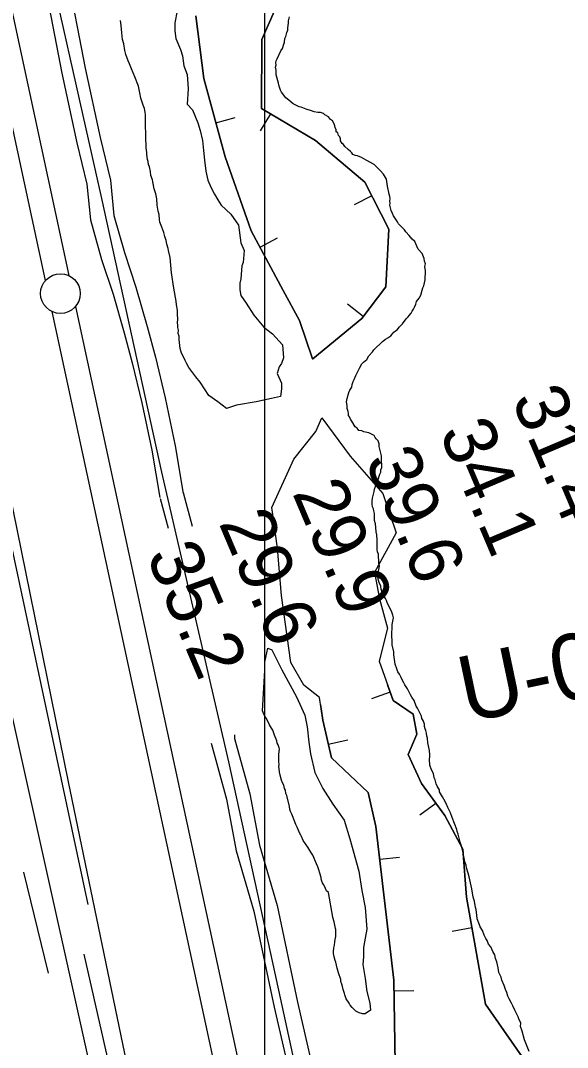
# Model space of a CAD drawing. Extents: x 3263578 to 3301413, y 764927 to 798602.
# Drawn here: x 3275286 to 3275974, y 788086 to 789379 of the extents above; entities that cross this region are included whole.
import ezdxf

# ---------------------------------------------------------------- set-up
doc = ezdxf.new("R2010")
doc.units = 0
for name, color, linetype in [('V-BORW-LINE', 7, 'Continuous'), ('V-GRID-MAJR', 7, 'Continuous'), ('V-LEVE-TOET', 7, 'Continuous'), ('V-RIVR-RANG', 7, 'Continuous'), ('V-RIVR-RANG-IDEN', 7, 'Continuous'), ('V-ROAD-CNTR', 7, 'Continuous'), ('V-SITE-VEGE', 7, 'Continuous'), ('V-SURV-LINE', 7, 'Continuous'), ('V-TOPO-SHOR', 7, 'Continuous')]:
    doc.layers.add(name, color=color, linetype=linetype)

msp = doc.modelspace()

# ---------------------------------------------------------------- linework, layer by layer
at = {"layer": 'V-BORW-LINE'}
for p, q in [((3275531.5, 789250.5), (3275555.6, 789257.1)), ((3275600.2, 789261.9), (3275587.4, 789240.4)), ((3275727.8, 789158.5), (3275705.5, 789147.2)), ((3275587.2, 789094), (3275609.3, 789105.8)), ((3275717, 789006.8), (3275697.2, 789022.1)), ((3275750.9, 788533.6), (3275727.4, 788525.1)), ((3275673.1, 788467.8), (3275697.5, 788473.2)), ((3275808.6, 788393.1), (3275788.4, 788378.5)), ((3275737.8, 788322.9), (3275762.7, 788325.8)), ((3275853.8, 788236.6), (3275829.2, 788232.2)), ((3275755.7, 788157.3), (3275780.7, 788157.7))]:
    msp.add_line(p, q, dxfattribs=at)
for points in [[(3275638.7, 789467.9), (3275589.3, 789355.7), (3275589.1, 789268.5), (3275656.9, 789228.3), (3275719, 789175.9), (3275749.2, 789116.6), (3275745.5, 789043.9), (3275715.1, 789004.3), (3275653.4, 788953.2)], [(3275653.4, 788953.2), (3275715.1, 789004.3), (3275745.5, 789043.9), (3275749.2, 789116.6), (3275719, 789175.9), (3275656.9, 789228.3), (3275589.1, 789268.5), (3275589.3, 789355.7), (3275638.7, 789467.9)], [(3275653.4, 788953.2), (3275653.1, 788953.3), (3275637, 789001.7), (3275616.4, 789039.5), (3275576.1, 789114.7), (3275543.1, 789207.9), (3275516.3, 789306.2), (3275506.1, 789385.4)], [(3275506.1, 789385.4), (3275516.3, 789306.2), (3275543.1, 789207.9), (3275576.1, 789114.7), (3275616.4, 789039.5), (3275637, 789001.7), (3275653.1, 788953.3), (3275653.4, 788953.2)], [(3275757.1, 788065.4), (3275755.5, 788170.9), (3275733, 788364.4), (3275723.2, 788406.9), (3275676.9, 788450.8), (3275666.3, 788498.3), (3275661.9, 788526.7), (3275642.4, 788542.4), (3275626, 788571), (3275614.2, 788655.1), (3275608.9, 788714.7), (3275602.1, 788766), (3275629.5, 788826.8), (3275657.5, 788861.7), (3275664.8, 788878.9), (3275700.4, 788830.7), (3275741.8, 788783.7), (3275758.7, 788734.1), (3275731.1, 788684), (3275737.7, 788651.1), (3275747.7, 788613.9), (3275737, 788572.5), (3275754.7, 788523), (3275780, 788505.7), (3275784.5, 788480.5), (3275773.6, 788454.8), (3275790.5, 788418.2), (3275819.7, 788377.9), (3275842.6, 788335.5), (3275846.9, 788275.2), (3275871, 788140.5), (3275959.7, 788013.3)], [(3275959.7, 788013.3), (3275871, 788140.5), (3275846.9, 788275.2), (3275842.6, 788335.5), (3275819.7, 788377.9), (3275790.5, 788418.2), (3275773.6, 788454.8), (3275784.5, 788480.5), (3275780, 788505.7), (3275754.7, 788523), (3275747.7, 788542.5)], [(3275663.3, 788517.8), (3275666.3, 788498.3), (3275676.9, 788450.8), (3275723.2, 788406.9), (3275733, 788364.4), (3275755.5, 788170.9), (3275757.1, 788065.4)]]:
    msp.add_lwpolyline(points, dxfattribs=at)
at = {"layer": 'V-GRID-MAJR'}
msp.add_spline([(3275591.3, 775830), (3275592.2, 781889.4), (3275593.1, 787951.5), (3275593.9, 794013.5), (3275593.9, 794016.1)], degree=3, dxfattribs=at)
at = {"layer": 'V-LEVE-TOET'}
for points in [[(3275672.8, 787872.5), (3275603.7, 788191), (3275547.8, 788445.8), (3275463.3, 788810.7), (3275387.9, 789155.1), (3275303.5, 789530.9), (3275238.8, 789853.6), (3275168.9, 790193.7), (3275135.4, 790362.4), (3275120.9, 790427.6), (3275082.2, 790585.8), (3275042, 790781.8), (3274973.8, 791123.4), (3274899.1, 791474.4)], [(3275046.8, 789814.6), (3275119.5, 789492.9), (3275189.9, 789170.1), (3275259.8, 788841.9), (3275345.7, 788420.7), (3275423.5, 788043.9)]]:
    msp.add_lwpolyline(points, dxfattribs=at)
at = {"layer": 'V-ROAD-CNTR'}
for points in [[(3275180.8, 790269), (3275166.5, 790224.1), (3275166.5, 790156.4), (3275173.8, 790098.5), (3275198.5, 790011.6), (3275222.3, 789902.4), (3275240.1, 789814.5), (3275264.4, 789683.2), (3275284.7, 789585.2), (3275314.4, 789433.3), (3275337.5, 789313.2), (3275356.6, 789225.2), (3275369, 789173.5), (3275373.6, 789128.3), (3275387.6, 789078.5), (3275402.1, 789034.6), (3275416.2, 788986.1), (3275426.2, 788948.2), (3275438.3, 788897.7), (3275451, 788838.3), (3275461, 788778.6)], [(3275207.9, 790255.2), (3275196.5, 790219.4), (3275196.5, 790158.3), (3275203.2, 790104.5), (3275227.6, 790018.9), (3275251.6, 789908.6), (3275269.6, 789820.2), (3275293.9, 789689), (3275314.1, 789591.1), (3275343.8, 789439.1), (3275366.9, 789319.2), (3275385.9, 789231.9), (3275398.7, 789178.5), (3275403.2, 789133.9), (3275416.3, 789087.3), (3275430.8, 789043.5), (3275445.1, 788994.1), (3275455.3, 788955.5), (3275467.6, 788904.3), (3275480.4, 788843.9), (3275490.5, 788783.5)], [(3275461.3, 788777.2), (3275471.3, 788740)], [(3275490.2, 788785), (3275501.7, 788742.4)], [(3275718.2, 786460.4), (3275705, 786520.4), (3275595.7, 787020.1), (3275372.6, 788064.1), (3275226.5, 788721.3)], [(3275555, 788479.7), (3275555.1, 788475), (3275574.4, 788405.3), (3275586.4, 788340.8), (3275608.6, 788264.8), (3275634.2, 788143.1), (3275662.4, 788020.4)], [(3275525.6, 788469.3), (3275545.1, 788398.5), (3275557.2, 788333.8), (3275579.5, 788257.5), (3275604.9, 788136.6), (3275633.4, 788012.8)]]:
    msp.add_lwpolyline(points, dxfattribs=at)
at = {"layer": 'V-SITE-VEGE'}
for points in [[(3275482.7, 789391.5), (3275480, 789376.3), (3275480, 789366.6), (3275481.3, 789356.9), (3275486.9, 789343.1), (3275489.6, 789334.8), (3275491, 789322.3), (3275495.2, 789311.3), (3275496.6, 789293.3), (3275495.2, 789273.9), (3275502.1, 789267), (3275509, 789250.4), (3275511.8, 789240.7), (3275514.5, 789228.3), (3275515.9, 789215.8), (3275517.3, 789203.4), (3275518.7, 789189.5), (3275521.4, 789178.5), (3275525.6, 789168.8), (3275529.7, 789160.5), (3275533.9, 789153.6), (3275538, 789146.7), (3275550.5, 789135.6), (3275560.2, 789121.8), (3275562.9, 789099.6), (3275567.1, 789089.9), (3275565.7, 789074.7), (3275564.3, 789070.6), (3275562.9, 789054), (3275561.5, 789048.4), (3275561.5, 789040.1), (3275562.9, 789033.2), (3275569.8, 789023.5), (3275579.5, 789008.3), (3275592, 788993.1), (3275603, 788984.8), (3275615.5, 788971), (3275616.8, 788954.4), (3275614.1, 788947.4), (3275611.3, 788943.3), (3275608.5, 788935), (3275614.1, 788922.5), (3275614.1, 788915.6), (3275612.7, 788905.9), (3275601.6, 788903.2), (3275582.3, 788899), (3275557.4, 788894.9), (3275544.9, 788890.7), (3275533.9, 788899), (3275522.8, 788907.3), (3275511.8, 788923.9), (3275506.2, 788930.8), (3275497.6, 788942.4)], [(3275730.9, 789197.9), (3275720.9, 789203.7), (3275714.7, 789206.8), (3275709.7, 789208.8), (3275707.2, 789209.4), (3275704.1, 789210.7), (3275702.8, 789212.6), (3275701, 789214.5), (3275697.9, 789217), (3275694.1, 789220.8), (3275692.3, 789223.3), (3275690.4, 789224.6), (3275688.6, 789227.7), (3275688.6, 789230.2), (3275687.4, 789232.8), (3275686.1, 789234.6), (3275684.9, 789237.8), (3275683, 789239.1), (3275683.1, 789241.6), (3275681.8, 789244.7), (3275681.2, 789246.6), (3275680.6, 789249.1), (3275678.2, 789252.9), (3275675.7, 789254.8), (3275673.2, 789257.9), (3275668.9, 789260.5), (3275667, 789262.4), (3275663.2, 789263.6), (3275660.1, 789263.7), (3275655.1, 789264.3), (3275652, 789265.6), (3275645.1, 789267.6), (3275638.9, 789270.1), (3275636.4, 789270.8), (3275632, 789272.7), (3275628.9, 789274.6), (3275623.3, 789279), (3275619.6, 789282.2), (3275614, 789289.1), (3275612.8, 789291.7), (3275611, 789296.7), (3275610.4, 789300.4), (3275607.4, 789311.1), (3275607.4, 789316.7), (3275606.8, 789320.5), (3275607.5, 789323.6), (3275606.9, 789326.1), (3275607.5, 789328.6), (3275608.8, 789331.1), (3275613.3, 789341.1), (3275615.2, 789344.2), (3275617.1, 789349.8), (3275617.8, 789352.3), (3275618.4, 789356.7), (3275619.7, 789359.2), (3275621, 789364.2), (3275622.3, 789367.3), (3275622.3, 789370.4), (3275623, 789376.1), (3275623, 789379.2), (3275624.3, 789384.2)], [(3275497.6, 788942.4), (3275494.5, 788948), (3275492.7, 788951.2), (3275490.2, 788956.8), (3275488.4, 788960.6), (3275486.5, 788966.3), (3275486, 788970), (3275485.4, 788977.5), (3275485.4, 788981.9), (3275484.2, 788985.1), (3275484.3, 788989.4), (3275483.7, 788992.6), (3275483.7, 788995.7), (3275483.1, 788998.8), (3275483.8, 789003.2), (3275483.2, 789009.5), (3275483.2, 789014.5), (3275482.1, 789021.4), (3275481.5, 789025.8), (3275478.5, 789042.1), (3275475.5, 789061.5), (3275473.8, 789080.9), (3275472, 789089.7), (3275471.4, 789092.2), (3275469.6, 789097.9), (3275469, 789102.2), (3275467.2, 789107.3), (3275466, 789112.3), (3275463.6, 789119.2), (3275461.1, 789125.5), (3275460.5, 789128.6), (3275460, 789134.9), (3275458.7, 789139.3), (3275457.6, 789146.8), (3275457, 789154.9), (3275455.8, 789161.2), (3275454, 789167.5), (3275452.2, 789176.3), (3275451.6, 789178.8), (3275449.8, 789184.4), (3275449.2, 789189.4), (3275448, 789195.1), (3275446.8, 789198.2), (3275446.2, 789202), (3275445.6, 789204.5), (3275444.4, 789210.8), (3275444.4, 789213.3), (3275443.8, 789218.9), (3275443.9, 789223.9), (3275443.3, 789228.9), (3275443.4, 789238.9), (3275442.8, 789244.6), (3275442.9, 789257.1), (3275443, 789260.8), (3275442.4, 789264), (3275441.8, 789268.4), (3275439.9, 789272.8), (3275436.9, 789281.6), (3275435.7, 789288.5), (3275433.9, 789296.6), (3275429.6, 789308.5), (3275425.4, 789318.6), (3275422.9, 789324.9), (3275421.1, 789328.7), (3275418, 789336.8), (3275416.8, 789341.8), (3275415.6, 789350), (3275413.8, 789355.6), (3275413.3, 789363.8), (3275412.1, 789373.2), (3275411.5, 789379.4)], [(3275737.9, 788807.9), (3275739.2, 788810.4), (3275739.2, 788813.5), (3275740.5, 788816.6), (3275740.5, 788819.8), (3275739.9, 788824.2), (3275740, 788831), (3275738.2, 788837.9), (3275737, 788843), (3275737, 788846.1), (3275735.8, 788849.9), (3275733.3, 788852.4), (3275732.1, 788854.3), (3275730.8, 788856.8), (3275728.3, 788858.1), (3275724, 788860), (3275717.7, 788861.3), (3275715.2, 788862.6), (3275711.5, 788863.2), (3275709.6, 788865.8), (3275707.1, 788867.7), (3275702.8, 788874.6), (3275701, 788877.1), (3275699.7, 788880.2), (3275698.5, 788882.1), (3275698.5, 788884.6), (3275697.9, 788887.1), (3275696.7, 788890.9), (3275696.7, 788894.7), (3275696.2, 788899.1), (3275696.8, 788903.4), (3275698.8, 788910.9), (3275700.1, 788914), (3275702.6, 788917.8), (3275703.2, 788920.9), (3275704.5, 788924.6), (3275705.8, 788927.1), (3275707.7, 788932.1), (3275709.7, 788936.5), (3275712.2, 788941.5), (3275715.4, 788947.1), (3275717.3, 788948.9), (3275721.7, 788952.6), (3275724.2, 788957), (3275728.7, 788962), (3275730.6, 788964.5), (3275741.3, 788975), (3275745.1, 788978.1), (3275748.2, 788979.9), (3275752, 788982.4), (3275753.3, 788984.3), (3275755.8, 788986.8), (3275757.7, 788988.6), (3275759.6, 788989.8), (3275762.8, 788993.6), (3275766.6, 788997.3), (3275771, 789003.5), (3275773.5, 789006), (3275774.8, 789007.9), (3275777.3, 789011), (3275778.6, 789013.5), (3275780.5, 789015.9), (3275781.8, 789018.4), (3275783.1, 789022.2), (3275784.3, 789025.3), (3275787.5, 789029.7), (3275789.4, 789033.4), (3275791.4, 789039.6), (3275792, 789042.8), (3275793.3, 789045.2), (3275795.2, 789052.7), (3275795.3, 789064), (3275794.8, 789069.6), (3275795.4, 789072.8), (3275794.2, 789076.5), (3275793.6, 789079.7), (3275791.2, 789085.9), (3275786.2, 789091.6), (3275784.4, 789095.4), (3275781.9, 789101.1), (3275778.8, 789104.2), (3275775.1, 789108.6), (3275770.8, 789113.1), (3275768.9, 789115.6), (3275761.5, 789123.2), (3275760.2, 789125.7), (3275758.4, 789128.2), (3275755.3, 789133.2), (3275754.1, 789136.4), (3275752.2, 789140.1), (3275750.4, 789147), (3275751.1, 789149.5), (3275750.5, 789152), (3275751.1, 789155.2), (3275750.5, 789157.7), (3275749.9, 789160.8), (3275747.5, 789170.9), (3275746.3, 789179.6), (3275742.6, 789185.9), (3275738.3, 789190.3), (3275730.9, 789197.9)], [(3275839.2, 788344.7), (3275836.6, 788354.6), (3275835.5, 788358.1), (3275835, 788360.4), (3275829, 788375.7), (3275826.8, 788381.5), (3275823.5, 788388), (3275821.3, 788393.3), (3275818.5, 788398.5), (3275816.8, 788401.5), (3275813, 788408), (3275813, 788410.3), (3275810.2, 788415), (3275809.1, 788417.9), (3275807.5, 788423.2), (3275806.4, 788425.5), (3275805.4, 788430.8), (3275803.2, 788435.5), (3275801, 788441.3), (3275801.1, 788443.7), (3275800.6, 788446.6), (3275800.8, 788454.7), (3275800.3, 788459.9), (3275798.3, 788469.8), (3275797.8, 788475.6), (3275797.3, 788478), (3275796.8, 788482), (3275795.7, 788485), (3275795.2, 788487.3), (3275794.1, 788490.2), (3275794.2, 788493.1), (3275792.6, 788497.8), (3275790.9, 788500.2), (3275790.4, 788503.1), (3275788.7, 788506.6), (3275785.4, 788513.1), (3275783.8, 788516), (3275781, 788523), (3275778.2, 788527.2), (3275776.6, 788530.1), (3275774.4, 788534.2), (3275772.7, 788537.8), (3275769.3, 788542.5), (3275768.3, 788545.4), (3275766, 788548.9), (3275764.9, 788551.9), (3275762.7, 788556), (3275760.5, 788558.9), (3275759.4, 788563), (3275757.2, 788568.9), (3275755.8, 788580.5), (3275755.8, 788584.3), (3275753.4, 788593.1), (3275753.5, 788599.3), (3275752.9, 788603.1), (3275752.9, 788610), (3275753.6, 788612.5), (3275753.6, 788618.7), (3275755, 788626.9), (3275754.4, 788630.6), (3275752.6, 788635.6), (3275749.5, 788641.9), (3275747, 788646.3), (3275746.4, 788648.8), (3275745.2, 788651.4), (3275742.7, 788655.8), (3275740.9, 788658.9), (3275739.7, 788663.3), (3275739.1, 788667.1), (3275737.2, 788671.5), (3275736, 788675.9), (3275736, 788678.4), (3275736.1, 788682.7), (3275736.1, 788685.9), (3275737.4, 788692.1), (3275736.8, 788695.9), (3275736.9, 788699.6), (3275736.3, 788703.4), (3275736.3, 788707.1), (3275735.1, 788710.3), (3275734.5, 788712.8), (3275734.6, 788725.3), (3275734, 788731.6), (3275733.4, 788735.3), (3275732.9, 788741), (3275732.3, 788745.4), (3275731.1, 788749.8), (3275731.2, 788758.5), (3275730.6, 788761.7), (3275730, 788764.2), (3275728.7, 788766.7), (3275728.1, 788770.4), (3275728.2, 788774.2), (3275728.8, 788777.9), (3275730.8, 788786.1), (3275731.4, 788789.2), (3275732.7, 788792.3), (3275733.4, 788796.7), (3275735.3, 788799.8), (3275737.2, 788805.4), (3275737.9, 788807.9)], [(3275719.6, 788128.1), (3275719, 788128.1), (3275716.2, 788128.5), (3275711.8, 788129.4), (3275707.8, 788131.8), (3275705.1, 788134.2), (3275703.1, 788136.2), (3275700.7, 788139.1), (3275699.5, 788141.9), (3275695.6, 788147.1), (3275694.8, 788149.5), (3275693.7, 788152.3), (3275693.3, 788153.9), (3275691.7, 788159.1), (3275691, 788162.7), (3275690.2, 788165.5), (3275689, 788169.1), (3275688.7, 788171.5), (3275685.9, 788179.9), (3275684.4, 788185.9), (3275683.6, 788189.5), (3275682.5, 788193.5), (3275681.7, 788195.5), (3275680.5, 788199.9), (3275679.8, 788204.3), (3275679.8, 788206.7), (3275680.2, 788211.5), (3275680.7, 788214.7), (3275681.1, 788219), (3275681.9, 788221.8), (3275682.4, 788225.8), (3275682.5, 788234.6), (3275682.1, 788235.8), (3275680.6, 788244.2), (3275678.6, 788249.8), (3275678.6, 788250.2), (3275673.3, 788281), (3275670.9, 788283.4), (3275669.4, 788286.2), (3275668.6, 788288.2), (3275667, 788291.4), (3275665.8, 788293.4), (3275665.1, 788295.4), (3275664.3, 788298.2), (3275663.9, 788300.2), (3275662.4, 788305.4), (3275661.2, 788309.8), (3275660, 788313.4), (3275658.1, 788317.4), (3275653.4, 788328.2), (3275651, 788331.8), (3275647.1, 788338.3), (3275641.6, 788346.7), (3275639.3, 788351.5), (3275638.5, 788353.5), (3275636.9, 788356.3), (3275633.8, 788363.5), (3275632.2, 788366.7), (3275630.3, 788372.3), (3275628.7, 788375.5), (3275627.1, 788379.9), (3275625.6, 788383.1), (3275624.8, 788385.5), (3275624.4, 788389.5), (3275621, 788403.1), (3275619.8, 788405.9), (3275619.1, 788409.9), (3275617.9, 788412.3), (3275617.1, 788416.3), (3275615.5, 788419.1), (3275614, 788422.7), (3275612.4, 788428.7), (3275611.7, 788432.7), (3275611.3, 788437.1), (3275610.9, 788439.5), (3275611, 788442.3), (3275610.6, 788445.5), (3275610.7, 788455.5), (3275611.6, 788461.5), (3275611.2, 788463.5), (3275610, 788467.1), (3275608.8, 788469.1), (3275608.1, 788472.3), (3275605.3, 788479.1), (3275603.4, 788485.5), (3275601.4, 788488.3), (3275599.1, 788492.3), (3275597.5, 788495.9), (3275594.8, 788500.7), (3275592.8, 788503.9), (3275591.2, 788507.9), (3275590.1, 788509.9), (3275593.2, 788560.6), (3275593.2, 788571.3), (3275597.1, 788588.8), (3275601.9, 788586.9), (3275614.5, 788561.6), (3275633, 788527.6), (3275643.7, 788504.3), (3275646.6, 788489.7), (3275648.5, 788470.3)], [(3275648.5, 788470.3), (3275650.5, 788455.7), (3275656.3, 788432.4), (3275666, 788412), (3275678.6, 788392.5), (3275693.2, 788372.1), (3275700, 788348.8), (3275711.7, 788308), (3275715.5, 788283.7), (3275719.4, 788262.3), (3275721.4, 788235.1), (3275719.4, 788223.5), (3275717.5, 788211.8), (3275717.5, 788200.1), (3275716.5, 788190.4), (3275719.4, 788172.9), (3275721.4, 788156.4), (3275725.3, 788141.8), (3275726.2, 788133.1), (3275719.6, 788128.1)], [(3275926, 788080.9), (3275920, 788095.5), (3275917.3, 788106.6), (3275915.2, 788112.5), (3275915.3, 788116.5), (3275913.1, 788121.8), (3275912, 788124.7), (3275908.1, 788132.9), (3275905.4, 788138.2), (3275903.7, 788141.8), (3275901, 788147), (3275899.3, 788150.6), (3275897.7, 788155.2), (3275896, 788158.8), (3275894.4, 788164), (3275891.7, 788170.5), (3275890.6, 788174.6), (3275887.9, 788180.4), (3275886.9, 788186.3), (3275885.3, 788193.8), (3275883.7, 788197.9), (3275882.6, 788202.6), (3275880.4, 788206.7), (3275877.7, 788212.6), (3275874.8, 788216.1), (3275873.2, 788220.8), (3275871.5, 788223.2), (3275869.3, 788227.3), (3275867.2, 788233.2), (3275864.4, 788237.9), (3275863.3, 788240.2), (3275860.6, 788247.8), (3275860.1, 788252.5), (3275859.1, 788259.5), (3275858.6, 788262.4), (3275857.1, 788270), (3275855.4, 788275.2), (3275854, 788285.7), (3275850.3, 788300.9), (3275849.2, 788305.5), (3275847.1, 788312), (3275846.6, 788315.5), (3275845, 788319.6), (3275842.9, 788331.2), (3275840.8, 788339.4), (3275839.2, 788344.7)]]:
    msp.add_lwpolyline(points, dxfattribs=at)
at = {"layer": 'V-SURV-LINE'}
for points in [[(3274809, 791556), (3275346.3, 789058.2)], [(3275316.9, 789051.9), (3274779.7, 791549.7)], [(3275895.3, 786368.8), (3275325.4, 789012.8)], [(3275354.7, 789019.2), (3275924.7, 786375.2)]]:
    msp.add_lwpolyline(points, dxfattribs=at)
msp.add_circle((3275335.8, 789035.5), 25, dxfattribs=at)
at = {"layer": 'V-TOPO-SHOR'}
msp.add_line((3275289.2, 788306.7), (3275320.3, 788179.7), dxfattribs=at)
for points in [[(3275370.6, 788265.9), (3275231.7, 788915.3), (3275071.2, 789634.1)], [(3276146.7, 785771.6), (3275969.4, 786030.4), (3275832.9, 786238.9), (3275789.7, 786322.7), (3275761, 786392.2), (3275749, 786425.8), (3275667.6, 786840.3), (3275629.3, 786984.1), (3275497.5, 787621.4), (3275365.8, 788203.6)]]:
    msp.add_lwpolyline(points, dxfattribs=at)

# ---------------------------------------------------------------- texts
at = {"layer": 'V-RIVR-RANG'}
for s, p in [('31.4', (3275903.2, 788902.3)), ('34.1', (3275812.2, 788860.8)), ('39.6', (3275718.5, 788825.4)), ('29.9', (3275627.2, 788784.7)), ('29.6', (3275534.6, 788746.8)), ('35.2', (3275443.4, 788705.9))]:
    msp.add_text(s, height=67, rotation=292.9883, dxfattribs=at).set_placement(p)
at = {"layer": 'V-RIVR-RANG-IDEN'}
msp.add_text('U-040', height=83, rotation=11.8513, dxfattribs=at).set_placement((3275846.8, 788494.7))

doc.saveas('drawing.dxf')
